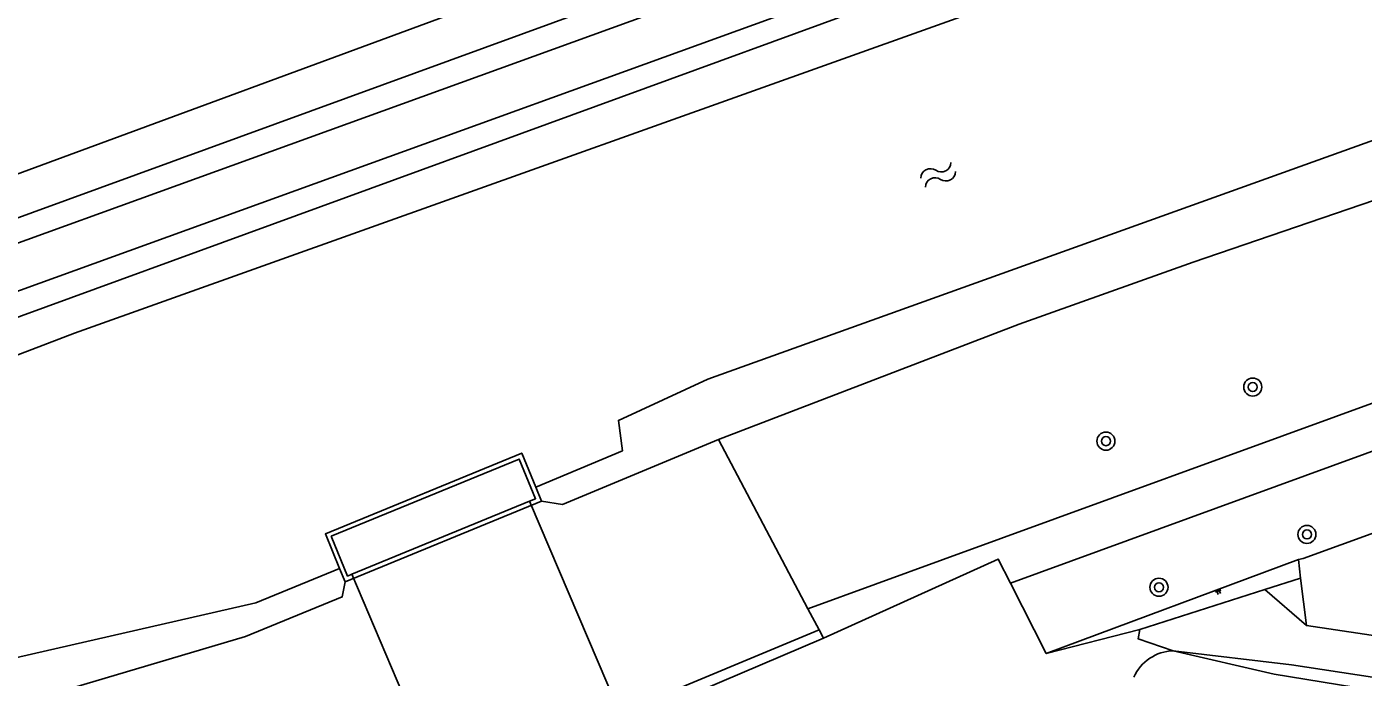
# Model space of a CAD drawing. Extents: x 135999 to 138000, y 396000 to 398501.
# Drawn here: x 136126.4 to 136185.5, y 396388.9 to 396417.7 of the extents above; entities that cross this region are included whole.
import ezdxf

# ---------------------------------------------------------------- set-up
doc = ezdxf.new("R2010")
doc.units = 0
for name, color, linetype in [('gg-afsc-draadraster', 7, 'Continuous'), ('gg-afsc-hekwerk', 7, 'Continuous'), ('gg-knt-bovenkant onderkant talud', 7, 'Continuous'), ('gg-kntw-beschoeiing', 7, 'Continuous'), ('gg-kntw-bovenkant insteek waterloop', 7, 'Continuous'), ('gg-kntw-waterlijn', 7, 'Continuous'), ('gg-kwrk-duiker nz buis', 7, 'Continuous'), ('gg-kwrk-stuw', 7, 'Continuous'), ('gt-grn-groengrens', 7, 'Continuous'), ('gt-symb-boom', 7, 'Continuous'), ('gt-symb-talud symbool', 7, 'Continuous'), ('gt-symb-watersymbool', 7, 'Continuous')]:
    doc.layers.add(name, color=color, linetype=linetype)

# ---------------------------------------------------------------- blocks, each defined once
blk = doc.blocks.new('gt0-BOOM')
at = {"layer": 'gt-symb-boom'}
for radius in [0.4, 0.2]:
    blk.add_circle((0, 0), radius, dxfattribs=at)
blk = doc.blocks.new('gt0-TALUD_1')
at = {"layer": 'gt-symb-talud symbool'}
for p, q in [((-1, -1), (-1, 0)), ((-0.5, -2), (-0.5, 0)), ((0, -1), (0, 0)), ((0.5, -2), (0.5, 0)), ((1, -1), (1, 0))]:
    blk.add_line(p, q, dxfattribs=at)
blk = doc.blocks.new('gt0-WA')
at = {"layer": 'gt-symb-watersymbool'}
for centre, start, end in [((-0.323, 0.022), 28.07249, 151.92751), ((0.427, 0.422), 208.07248, 331.92751), ((-0.323, -0.428), 28.07249, 151.92751), ((0.427, -0.028), 208.07248, 331.92751)]:
    blk.add_arc(centre, 0.425, start, end, dxfattribs=at)

msp = doc.modelspace()

# ---------------------------------------------------------------- linework, layer by layer
at = {"layer": 'gg-afsc-draadraster'}
for p, q in [((136182.643, 396394.142), (136171.485, 396389.987)), ((136182.733, 396393.323), (136182.643, 396394.142)), ((136171.485, 396389.987), (136169.902, 396393.108)), ((136183.003, 396391.234), (136182.733, 396393.323)), ((136250.949, 396380.97), (136183.003, 396391.234))]:
    msp.add_line(p, q, dxfattribs=at)
for points in [[(136286.919, 396431.958), (136182.846, 396394.199), (136182.643, 396394.142)], [(136169.902, 396393.108), (136169.364, 396394.169), (136161.632, 396390.675)]]:
    msp.add_lwpolyline(points, dxfattribs=at)
at = {"layer": 'gg-afsc-hekwerk'}
msp.add_lwpolyline([(136083.942, 396357.888), (136134.041, 396378.901), (136161.632, 396390.675)], dxfattribs=at)
at = {"layer": 'gg-knt-bovenkant onderkant talud'}
for p, q in [((136182.733, 396393.323), (136181.152, 396392.817)), ((136181.152, 396392.817), (136175.632, 396391.046)), ((136175.632, 396391.046), (136171.485, 396389.987))]:
    msp.add_line(p, q, dxfattribs=at)
at = {"layer": 'gg-kntw-beschoeiing'}
for p, q in [((136148.909, 396397.342), (136152.739, 396398.955)), ((136140.236, 396393.746), (136136.532, 396392.239))]:
    msp.add_line(p, q, dxfattribs=at)
at = {"layer": 'gg-kntw-bovenkant insteek waterloop'}
for p, q in [((136102.758, 396400.791), (136168.768, 396424.859)), ((136099.219, 396395.085), (136172.71, 396421.917))]:
    msp.add_line(p, q, dxfattribs=at)
for points in [[(136156.989, 396399.46), (136170.286, 396404.561), (136177.987, 396407.301), (136204.287, 396416.292)], [(136149.162, 396396.726), (136150.085, 396396.587), (136156.989, 396399.46)], [(136124.589, 396387.336), (136136.074, 396390.736), (136140.348, 396392.493), (136140.479, 396393.156)], [(136177.104, 396390.112), (136181.57, 396389.081), (136206.762, 396384.963), (136240.768, 396379.542), (136274.903, 396374.168), (136293.482, 396371.219), (136305.427, 396370.29), (136314.058, 396369.233)]]:
    msp.add_lwpolyline(points, dxfattribs=at)
msp.add_arc((136177.158, 396388.154), 1.959, 91.58382, 156.3417, dxfattribs=at)
at = {"layer": 'gg-kntw-waterlijn'}
msp.add_line((136103.806, 396403.034), (136259.132, 396460.279), dxfattribs=at)
for points in [[(136263.109, 396451.934), (136215.189, 396434.945), (136213.346, 396434.742), (136177.482, 396421.988), (136175.025, 396420.772), (136128.511, 396404.158), (136119.054, 396400.543), (136100.451, 396393.717)], [(136279.866, 396446.125), (136216.598, 396423.703), (136156.514, 396402.12), (136152.562, 396400.297), (136152.739, 396398.955)], [(136136.532, 396392.239), (136124.85, 396389.563), (136097.336, 396384.824)]]:
    msp.add_lwpolyline(points, dxfattribs=at)
at = {"layer": 'gg-kwrk-duiker nz buis'}
for p, q in [((136163.764, 396361.288), (136148.628, 396396.723)), ((136155.932, 396357.913), (136140.777, 396393.495))]:
    msp.add_line(p, q, dxfattribs=at)
at = {"layer": 'gg-kwrk-stuw'}
for p, q in [((136148.909, 396397.342), (136149.162, 396396.726)), ((136149.162, 396396.726), (136140.479, 396393.156)), ((136140.777, 396393.495), (136148.628, 396396.723)), ((136140.479, 396393.156), (136140.236, 396393.746))]:
    msp.add_line(p, q, dxfattribs=at)
for points in [[(136148.909, 396397.342), (136148.287, 396398.853), (136139.605, 396395.283), (136140.236, 396393.746)], [(136148.628, 396396.723), (136148.901, 396396.835), (136148.178, 396398.592), (136139.866, 396395.174)], [(136139.866, 396395.174), (136140.588, 396393.417), (136140.777, 396393.495)]]:
    msp.add_lwpolyline(points, dxfattribs=at)
at = {"layer": 'gt-grn-groengrens'}
for p, q in [((136166.934, 396394.153), (136282.165, 396436.127)), ((136282.908, 396434.269), (136169.902, 396393.108)), ((136160.947, 396391.972), (136156.989, 396399.46)), ((136160.947, 396391.972), (136166.934, 396394.153)), ((136183.003, 396391.234), (136181.152, 396392.817)), ((136161.444, 396391.032), (136160.947, 396391.972)), ((136161.444, 396391.032), (136152.623, 396387.371)), ((136161.632, 396390.675), (136161.444, 396391.032))]:
    msp.add_line(p, q, dxfattribs=at)
for points in [[(136090.803, 396419.813), (136098.401, 396399.207), (136098.434, 396399.127), (136098.475, 396399.05), (136098.522, 396398.977), (136098.575, 396398.908), (136098.634, 396398.844), (136098.698, 396398.785), (136098.767, 396398.732), (136098.84, 396398.686), (136098.918, 396398.646), (136098.998, 396398.613), (136099.081, 396398.587), (136099.166, 396398.568), (136099.252, 396398.557), (136099.339, 396398.553), (136099.426, 396398.556), (136099.512, 396398.568), (136099.597, 396398.586), (136099.68, 396398.613), (136216.469, 396440.911)], [(136217.024, 396438.985), (136126.127, 396406.064), (136122.366, 396404.702), (136098.491, 396396.055), (136098.408, 396396.029), (136098.323, 396396.01), (136098.237, 396395.999), (136098.15, 396395.995), (136098.063, 396395.999), (136097.977, 396396.01), (136097.892, 396396.029), (136097.809, 396396.055), (136097.729, 396396.088), (136097.652, 396396.128), (136097.578, 396396.175), (136097.509, 396396.228), (136097.445, 396396.286), (136097.386, 396396.35), (136097.333, 396396.419), (136097.286, 396396.492), (136097.246, 396396.569), (136097.212, 396396.649), (136088.938, 396419.09)], [(136177.104, 396390.112), (136175.55, 396390.643), (136175.632, 396391.046)], [(136314.943, 396371.559), (136314.678, 396369.803), (136310.426, 396370.057), (136297.111, 396371.648), (136248.23, 396379.083), (136201.6, 396386.561), (136182.339, 396389.49), (136177.104, 396390.112)]]:
    msp.add_lwpolyline(points, dxfattribs=at)

# ---------------------------------------------------------------- block references
at = {"layer": 'gt-symb-boom'}
for p in [(136180.62, 396401.776), (136174.125, 396399.383), (136183.015, 396395.256), (136176.471, 396392.921)]:
    msp.add_blockref('gt0-BOOM', p, dxfattribs=at)
at = {"layer": 'gt-symb-talud symbool', "xscale": 0.09995999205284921, "yscale": 0.09995999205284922, "rotation": 19.88516510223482}
msp.add_blockref('gt0-TALUD_1', (136179.072, 396392.812), dxfattribs=at)
at = {"layer": 'gt-symb-watersymbool', "rotation": 27.718501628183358}
msp.add_blockref('gt0-WA', (136166.66, 396411.141), dxfattribs=at)

doc.saveas('drawing.dxf')
